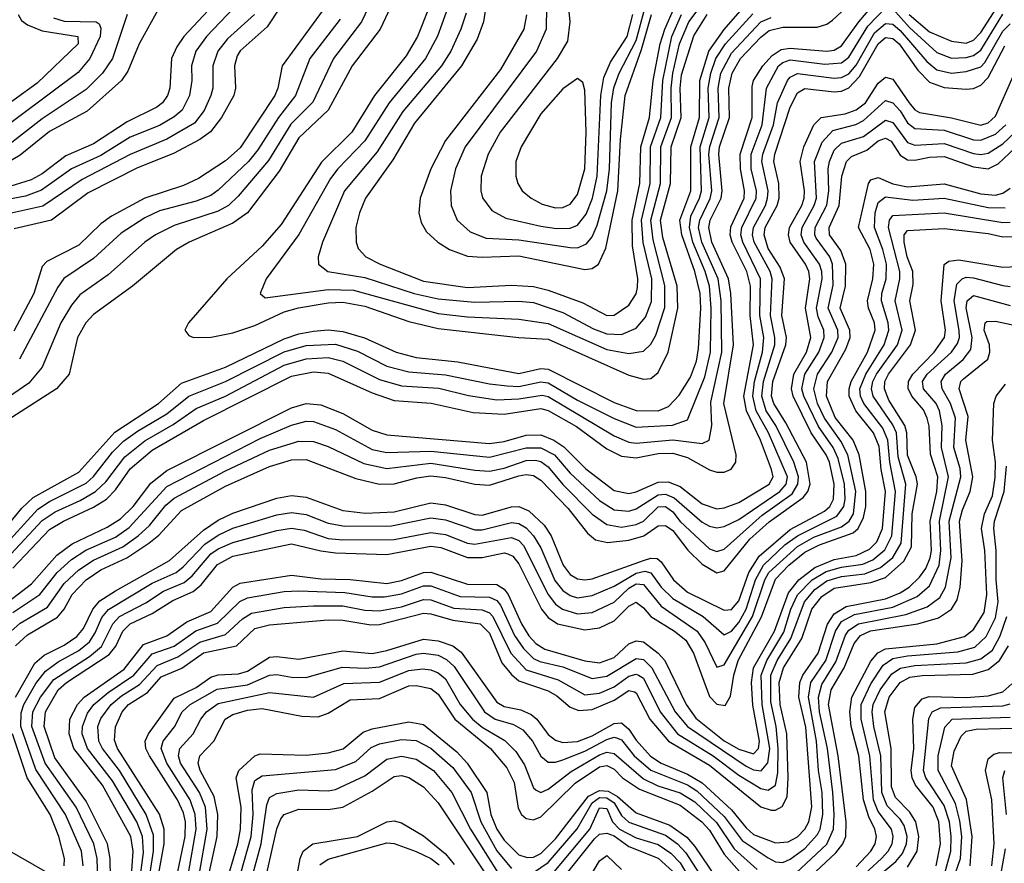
# Model space of a CAD drawing. Header units: inches. Extents: x 501365 to 657855, y 482276 to 547543.
# Tile 479 of 656: x 575669 to 578354, y 531117 to 533416. Entities that reach past the tile are written whole.
import ezdxf

# ---------------------------------------------------------------- set-up
doc = ezdxf.new("R2010")
doc.units = ezdxf.units.IN
doc.header["$MEASUREMENT"] = 0
doc.layers.add('A5573', color=7, linetype='Continuous')

msp = doc.modelspace()

# ---------------------------------------------------------------- linework, layer by layer
at = {"layer": 'A5573', "color": 5}
for points, elevation in [([(577155.5, 533550), (577169.1, 533410), (577162.6, 533357.4), (577134.3, 533310), (576978.8, 533110), (576946.6, 533050), (576927.2, 532990), (576926.1, 532950), (576930.9, 532930.9), (576955.9, 532895.9), (576994.9, 532874.9), (577090, 532853.3), (577132.7, 532847.3), (577170, 532848.2), (577190, 532856.6), (577213.4, 532886.6), (577230.9, 532930), (577243.7, 532990), (577253.8, 533210), (577261.7, 533258.3), (577279.8, 533300.2), (577325.5, 533370), (577340.6, 533430)], 4460), ([(576952.1, 533530), (576933.6, 533410), (576916.6, 533363.4), (576873.5, 533290), (576745.6, 533134.4), (576686.1, 533033.9), (576611.9, 532930), (576595.3, 532890), (576585.7, 532850), (576586, 532810), (576592.2, 532792.2), (576612.4, 532770), (576651.4, 532750), (576770, 532703.6), (576890, 532686.6), (577010, 532692.8), (577070, 532689.2), (577110, 532679.2), (577204.5, 532644.5), (577270, 532609.8), (577290, 532611.3), (577330, 532638.2), (577350, 532669.4), (577353.8, 532686.2), (577354.8, 532710), (577339.6, 532799.6), (577339.3, 532870), (577359.9, 532970), (577362.5, 533070), (577386.2, 533150), (577396.3, 533250), (577415, 533350), (577427.7, 533390), (577454.8, 533450)], 4380), ([(575610, 531809.8), (575700.8, 531879.2), (575770, 531956.6), (575812.3, 531987.7), (575907.1, 532032.9), (575944.1, 532055.9), (575978.1, 532090), (576026.9, 532153.1), (576070, 532187.7), (576410, 532358.1), (576450, 532369.8), (576490, 532366.9), (576550, 532343.4), (576630, 532297.8), (576670, 532284.9), (576950, 532261.5), (576990, 532266.7), (577050, 532284.1), (577090, 532285.2), (577125.6, 532270), (577152.3, 532252.3), (577212.5, 532192.5), (577290, 532132.8), (577330, 532124.7), (577350, 532129.1), (577410, 532155.6), (577436.8, 532156.8), (577470, 532144.3), (577530, 532096.9), (577570, 532083.5), (577590, 532085.9), (577630, 532100.7), (577712.3, 532150), (577723.1, 532170), (577718.6, 532190), (577689.3, 532270), (577651.1, 532350), (577643.1, 532390), (577670.1, 532530), (577660.7, 532610), (577662, 532690), (577651.8, 532730), (577611.9, 532810), (577606.2, 532830), (577608.1, 532851.9), (577644.5, 532930), (577645.6, 532950), (577634, 533010), (577633.5, 533050), (577665.8, 533150), (577666.2, 533233.8), (577670.2, 533250), (577695.2, 533290), (577721.1, 533318.9), (577745.4, 533334.6), (577770, 533338.9), (577870, 533330.4), (577890, 533333.4), (577910, 533344.7), (577956.7, 533410), (578030, 533496.6)], 4180), ([(575650, 531921.4), (575750, 532026.7), (575788.8, 532050), (575870, 532087.4), (575905.4, 532110), (575930, 532134.6), (575970, 532192), (576030, 532242.9), (576170, 532324.2), (576410, 532444.6), (576470, 532456.5), (576510, 532452.5), (576630, 532398.9), (576690, 532378.8), (576791, 532371), (576905.3, 532345.3), (576990, 532341.4), (577090, 532356.5), (577110, 532351.2), (577187.3, 532307.3), (577270, 532246.3), (577310, 532226.4), (577350, 532222), (577410, 532233.7), (577450, 532234.8), (577490, 532223.5), (577550, 532189.8), (577570, 532183.2), (577590, 532183.2), (577609, 532191), (577621.3, 532210), (577622.5, 532230), (577588.6, 532370), (577615.6, 532530), (577608.3, 532670), (577601.9, 532710), (577556.1, 532810), (577547.7, 532850), (577552.1, 532870), (577581.3, 532930), (577584.7, 532950), (577575, 533050), (577577.4, 533070), (577604.8, 533150), (577603, 533230), (577611.2, 533270), (577634.2, 533310), (577690, 533368.8), (577712.9, 533387.1), (577750, 533396), (577843.8, 533396.2), (577870, 533404.2), (577885.3, 533414.7), (577970, 533493.8)], 4220), ([(577106.4, 533513.6), (577104.8, 533390), (577077.7, 533330), (576884, 533070), (576857.2, 533010), (576843.7, 532950), (576845.2, 532910), (576862.2, 532870), (576897.6, 532837.6), (576941, 532821), (577030, 532816.6), (577170, 532795.3), (577190, 532794.8), (577214.4, 532805.6), (577230, 532824.6), (577243.5, 532856.5), (577270, 532950), (577277.1, 533010), (577283, 533190), (577289.1, 533230.9), (577303.7, 533270), (577350, 533359.8), (577374.3, 533450)], 4440), ([(576272.7, 533470), (576178.4, 533370), (576148.9, 533330), (576137.4, 533290), (576138.3, 533250), (576131.8, 533210), (576111.7, 533170), (576090, 533151.8), (576050, 533128.1), (575970, 533095.7), (575890, 533045.8), (575810.5, 533010), (575728.6, 532951.4), (575684.4, 532935.6), (575548.6, 532910)], 4140), ([(576629, 533470), (576600.9, 533410), (576524.8, 533310), (576468.3, 533191.8), (576408.5, 533131.5), (576347.8, 533032.2), (576265.1, 532934.9), (576238.6, 532910), (576210, 532894.1), (576090, 532855.6), (576039, 532830), (576010, 532809.9), (575910, 532720.7), (575833.3, 532666.7), (575810, 532638.6), (575780.7, 532590), (575730.3, 532469.7), (575694.2, 532425.8), (575570, 532341.6)], 4260), ([(576208.8, 533470), (576116.8, 533370), (576097.4, 533342.6), (576083.1, 533310), (576078.1, 533230), (576072, 533210), (576058.2, 533190), (576042.5, 533177.5), (575962, 533138), (575870, 533077.5), (575795, 533045), (575730, 532996.2), (575700.2, 532979.8), (575630, 532957.5)], 4120), ([(576843.7, 533470), (576808.5, 533371.5), (576775.8, 533310), (576676.1, 533190), (576610, 533085.6), (576536.2, 533010), (576516.2, 532983.8), (576430, 532831), (576341.3, 532710), (576325, 532670), (576338.4, 532658.4), (576510, 532681), (576579.4, 532679.4), (576810, 532615.5), (576890, 532606.6), (577030, 532600.1), (577110, 532587.9), (577270, 532517.1), (577330, 532506.7), (577370, 532513.3), (577390, 532531.6), (577403.5, 532556.5), (577428.1, 532631.9), (577428.2, 532691.8), (577396.6, 532816.6), (577389.8, 532870), (577415.8, 532970), (577416.9, 533070), (577446.3, 533150), (577445.5, 533230), (577450.1, 533270), (577468.1, 533350), (577493.6, 533410), (577538.4, 533470)], 4340), ([(575596, 531990), (575675.2, 532084.8), (575706.1, 532113.9), (575830, 532183.4), (575928.1, 532291.9), (576047.4, 532370), (576110, 532425.3), (576230, 532469.3), (576390, 532546.9), (576430, 532560.3), (576470, 532567.3), (576510, 532570.6), (576550, 532566.5), (576609.5, 532549.5), (576695.7, 532510), (576750, 532495.6), (576863.8, 532483.8), (577030, 532451.9), (577090, 532465.5), (577110, 532464.1), (577290, 532373.2), (577350, 532351.6), (577410, 532350.5), (577438, 532362), (577467, 532393), (577497.7, 532442.3), (577514.1, 532485.9), (577520, 532520), (577526.6, 532630), (577524.8, 532670), (577510, 532729.9), (577474, 532830), (577469.3, 532870), (577498.7, 532950), (577498.8, 533070), (577522.7, 533150), (577523.1, 533250), (577547.6, 533330), (577590, 533389.8), (577645.9, 533454.1)], 4280), ([(576679.6, 533450), (576652.2, 533390), (576575.5, 533290), (576510.3, 533170), (576430, 533094.6), (576376.9, 533003.1), (576290.4, 532890), (576250, 532861.8), (576130.9, 532810), (576096.3, 532790), (575976.4, 532690), (575870, 532612.9), (575849.3, 532590), (575826.6, 532550), (575803.9, 532450), (575769.6, 532410), (575610.8, 532309.2)], 4280), ([(576049.7, 533450), (575994.8, 533350), (575964, 533276), (575946.7, 533250), (575853.2, 533166.8), (575750, 533111.4), (575670, 533047.3), (575630, 533023.7)], 4080), ([(575650, 531800.3), (575724.2, 531850), (575770.9, 531910), (575810, 531945.5), (575849.7, 531970.3), (575930, 532006.3), (575967.7, 532032.3), (576070, 532143.7), (576324.8, 532275.2), (576410, 532311), (576450, 532322.1), (576470, 532321), (576530, 532299.6), (576630, 532244.6), (576670, 532237), (576790, 532240.8), (576950, 532223.7), (577050, 532249.5), (577090, 532249.7), (577126.8, 532230), (577170, 532180.6), (577250, 532105.7), (577290, 532080.4), (577330, 532076.8), (577350, 532083.4), (577410, 532121.4), (577430, 532123), (577453.4, 532113.4), (577530, 532047.1), (577550, 532035.8), (577570, 532031.5), (577590, 532034.9), (577630, 532054.5), (577741.5, 532130), (577759.3, 532150), (577762.3, 532170), (577711, 532290), (577676.7, 532350), (577667.7, 532390), (577672.9, 532430), (577694.6, 532510), (577698.3, 532550), (577686.9, 532610), (577689.2, 532710), (577640.7, 532810), (577635.5, 532830), (577638, 532850), (577676.8, 532930), (577677.8, 532950), (577663.4, 533010), (577663.3, 533050), (577693.6, 533130), (577705.7, 533230), (577738.2, 533290), (577750, 533299.9), (577770, 533307.1), (577864.6, 533295.4), (577910, 533299), (577930, 533313.6), (577981.4, 533398.6), (578030, 533448.1)], 4160), ([(576496.7, 533443.3), (576384.4, 533290), (576372.6, 533230), (576364.4, 533210), (576270, 533066.9), (576230, 533031.9), (576156.8, 532983.2), (576115.6, 532964.4), (576010.6, 532929.4), (575919.7, 532880.3), (575890, 532859.6), (575830, 532802), (575742.5, 532757.5), (575730, 532743.7), (575707.2, 532670), (575653, 532567)], 4220), ([(576379.5, 533450), (576343.6, 533396.4), (576270, 533331), (576262, 533318), (576254.3, 533290), (576257.5, 533230), (576252.5, 533210), (576219.5, 533150), (576189.5, 533110.5), (576160.3, 533090), (576088.1, 533051.9), (575990, 533012.7), (575855.8, 532944.2), (575755.5, 532870), (575654.2, 532845.8)], 4180), ([(576785.7, 533450), (576753.5, 533370), (576722.6, 533317.4), (576636.6, 533210), (576574.5, 533110), (576491.7, 533028.3), (576382, 532858), (576330, 532798.8), (576233.3, 532710), (576129.2, 532590), (576118.9, 532570), (576130, 532555.8), (576142.8, 532550), (576190.8, 532550.8), (576250, 532562.9), (576310, 532583.2), (576390, 532619.9), (576428.8, 532631.2), (576510, 532644.5), (576550, 532646), (576610, 532635.4), (576730, 532593.6), (576810, 532574.9), (577030.3, 532550.3), (577110, 532546), (577330, 532447.6), (577370, 532436.4), (577390, 532438.7), (577410, 532454.9), (577436.9, 532510), (577463.6, 532630), (577461.3, 532690), (577423, 532823), (577416.5, 532870), (577443.6, 532970), (577445.3, 533070), (577472.7, 533150), (577470.1, 533230), (577473.9, 533266.1), (577507.5, 533372.5), (577543.3, 533430)], 4320), ([(578050, 533445.4), (578095.3, 533395.3), (578170, 533327.1), (578210, 533311.4), (578250, 533313), (578270, 533318.5), (578290, 533332.9), (578350, 533431.3)], 4160), ([(578094.2, 533430), (578150, 533383.2), (578210, 533357.9), (578250, 533352.2), (578270, 533360.5), (578290, 533381), (578332.7, 533447.3)], 4180), ([(575761.1, 533421.1), (575790, 533412.1), (575877.7, 533410), (575885.2, 533405.2), (575890, 533392.6), (575888.2, 533370), (575860.5, 533310), (575828.2, 533271.8), (575583.1, 533090)], 4040), ([(575665.1, 533430), (575673.6, 533413.6), (575690, 533401.7), (575730, 533385.4), (575827.1, 533370), (575828.8, 533350), (575717, 533243), (575590, 533151.9)], 4020), ([(576309, 533430), (576235.8, 533364.2), (576208.9, 533330), (576195.7, 533290), (576195.6, 533230), (576190.4, 533210), (576171.7, 533168.3), (576145.7, 533134.3), (576069.7, 533090.3), (575970, 533049), (575839.7, 532980.3), (575731.6, 532908.4), (575600.7, 532879.3)], 4160), ([(575615.6, 531970), (575718, 532082), (575750, 532103.2), (575850, 532153.6), (575870, 532171.1), (575922.4, 532237.6), (575952.4, 532267.6), (575990, 532295), (576070, 532342.2), (576130, 532389.8), (576230, 532430.4), (576390, 532511.3), (576450, 532527.9), (576530, 532532.3), (576590, 532512.7), (576670, 532471.9), (576730, 532456.1), (576830, 532448.3), (576950, 532423.7), (576998.1, 532418.1), (577030, 532417), (577090, 532429.5), (577110, 532426.9), (577190, 532379.1), (577290, 532329.1), (577350, 532306.2), (577448.7, 532311.3), (577490, 532325.7), (577537.3, 532442.7), (577552.5, 532510), (577554.8, 532630), (577550, 532690), (577538, 532730), (577504.2, 532810), (577495, 532850), (577499.3, 532880.7), (577523, 532930), (577527.9, 532950), (577524.5, 533070), (577548.8, 533150), (577546.4, 533230), (577553.7, 533270), (577567.5, 533310), (577593.6, 533350), (577667.6, 533432.4)], 4260), ([(575962.2, 533430), (575921.9, 533310), (575894.9, 533270), (575850, 533225.9), (575730, 533146.4), (575631.6, 533068.4)], 4060), ([(575633.1, 531946.9), (575730, 532051.8), (575765.4, 532074.6), (575834.2, 532105.8), (575875.5, 532130), (575903.4, 532156.6), (575955.3, 532224.7), (576010, 532268.5), (576087.2, 532312.8), (576150, 532357), (576230, 532390.6), (576390, 532474.9), (576450, 532491.8), (576510, 532495.8), (576550, 532485.3), (576650, 532435.3), (576710, 532418), (576811.8, 532411.8), (576892.4, 532392.4), (576970, 532380.2), (577030, 532382.6), (577093.2, 532393.2), (577110, 532389.3), (577290, 532282), (577330, 532265.2), (577350, 532262.4), (577450, 532271.5), (577530, 532261.4), (577549, 532270), (577555.9, 532310), (577553.5, 532373.5), (577583.9, 532510), (577581.7, 532650), (577573.4, 532710), (577528.9, 532810), (577520.3, 532850), (577523.2, 532870), (577551.3, 532928.7), (577556.3, 532950), (577548.4, 533050), (577550.5, 533070.5), (577576, 533150), (577573.4, 533230), (577581.1, 533270), (577610, 533324.9), (577690, 533410.2), (577717.6, 533422.4)], 4240), ([(576542.4, 533417.6), (576459.9, 533310), (576421.1, 533210), (576374.3, 533150), (576318.3, 533061.7), (576292.6, 533030), (576210, 532951.3), (576190, 532937.5), (576150, 532921.4), (576050, 532895), (576010, 532876.2), (575945.3, 532834.7), (575870, 532765.6), (575789.2, 532710.8), (575772.5, 532687.5), (575668.7, 532491.3)], 4240), ([(576886.4, 533433.6), (576871.8, 533390), (576844.2, 533330), (576818.8, 533290), (576713.7, 533166.3), (576644.1, 533055.9), (576555, 532950), (576494.8, 532810), (576482.9, 532770), (576483.9, 532750), (576508.9, 532730), (576610, 532713.2), (576744.8, 532670), (576810, 532655.7), (576910, 532646.6), (577030, 532649.1), (577070, 532645.7), (577150, 532618.3), (577233.4, 532573.4), (577270, 532559.8), (577310, 532558.4), (577350, 532575.9), (577374.9, 532605.1), (577391.8, 532648.2), (577392.3, 532710), (577369.1, 532809.1), (577364.5, 532870), (577388, 532970), (577389.2, 533070), (577417.4, 533150), (577422.3, 533250), (577446.8, 533370), (577473.2, 533430)], 4360), ([(577050.6, 533429.4), (577043.8, 533390), (576979.7, 533280.3), (576830, 533086.9), (576789.7, 533010), (576760.8, 532930), (576757.6, 532890), (576763.9, 532863.9), (576778.5, 532838.5), (576809.5, 532810), (576841.1, 532790), (576890, 532771.8), (576930, 532768.7), (577030, 532773.1), (577210, 532735.5), (577230, 532738.3), (577247.5, 532750), (577266.9, 532793.1), (577300.2, 532950), (577306.8, 533090), (577319.9, 533210), (577364.7, 533335.3), (577392.1, 533430)], 4420), ([(575637.4, 531742.6), (575670, 531771.2), (575744.5, 531815.5), (575790, 531879.6), (575830, 531917.2), (575870, 531943.5), (575950, 531979.4), (575992.1, 532010), (576022.6, 532037.4), (576067.2, 532092.8), (576090, 532112.7), (576230, 532186.9), (576350, 532243.4), (576430, 532267.8), (576470, 532266.5), (576510, 532253.1), (576607.1, 532207.1), (576670, 532193), (576790, 532208.1), (576910, 532188.2), (576950, 532186.3), (576990, 532194.4), (577050, 532214.8), (577075.4, 532215.4), (577090, 532212), (577110, 532197.4), (577149.6, 532149.6), (577230, 532068.6), (577270, 532040.8), (577310, 532033.5), (577350, 532040.6), (577370, 532050), (577410, 532088.9), (577430, 532089.8), (577450, 532074.9), (577470, 532049.1), (577550, 531974.3), (577570, 531966.9), (577590, 531973.6), (577693.8, 532066.2), (577775.6, 532124.4), (577791.1, 532150), (577792.5, 532170), (577780, 532210), (577731.1, 532310), (577704.7, 532350), (577692.3, 532390), (577697.3, 532430), (577727.7, 532530), (577728.3, 532550), (577715.8, 532610), (577720.9, 532710), (577715.1, 532730), (577671.4, 532810), (577666.9, 532830), (577670, 532850), (577702.3, 532910), (577708.4, 532930), (577709.5, 532950), (577692.9, 533030), (577695.2, 533050), (577724.6, 533130), (577735, 533190), (577762.4, 533250), (577770, 533259.6), (577790, 533269.6), (577890, 533256.6), (577910, 533258.5), (577930, 533269), (577950, 533292), (578000, 533380), (578030, 533406.2), (578050, 533403.8), (578070, 533386.9), (578142.4, 533302.4), (578170, 533279.5), (578210, 533270.6), (578250, 533274.6), (578290, 533288), (578300.9, 533299.1), (578350, 533385.2), (578370, 533404.5)], 4140), ([(575657.2, 531710), (575690, 531739.7), (575772.3, 531787.7), (575790.2, 531809.8), (575812.4, 531850), (575850.5, 531889.5), (575890, 531916.8), (575961.2, 531950), (576021.1, 531990), (576048.3, 532011.7), (576110, 532078.3), (576230, 532145), (576350, 532198.8), (576410, 532216.4), (576450, 532217.2), (576585.5, 532165.5), (576650.3, 532150.3), (576690, 532151.7), (576752, 532168), (576790, 532172.7), (576830, 532168.5), (576910, 532150), (576950, 532147.8), (577030, 532173.2), (577050, 532176.5), (577070, 532173.6), (577090, 532161.3), (577164.4, 532084.4), (577217.1, 532017.1), (577238.7, 531998.7), (577271.5, 531991.5), (577330, 531997.8), (577370.6, 532009.4), (577410, 532037.1), (577430, 532038.1), (577450, 532024.4), (577490.5, 531970.5), (577530, 531932), (577570, 531908.4), (577590, 531913.9), (577659.7, 532000.3), (577712.6, 532047.4), (577805.6, 532114.4), (577818.2, 532130), (577824.1, 532150), (577813.9, 532210), (577757.9, 532317.9), (577725.2, 532370), (577719, 532390), (577722.1, 532430), (577758, 532530), (577759.6, 532550), (577747.4, 532610), (577753.9, 532710), (577742.2, 532742.2), (577710, 532793), (577698.5, 532830), (577701.8, 532850), (577734.4, 532910), (577740, 532930), (577738.8, 532970), (577725.5, 533030), (577728, 533050), (577770, 533177.7), (577790, 533216.4), (577810, 533228.3), (577890, 533219.5), (577910, 533221.8), (577930, 533230.8), (577958.7, 533261.3), (578010, 533350.5), (578030, 533367.6), (578050, 533364.6), (578066.6, 533350), (578118.3, 533278.3), (578150, 533246), (578190, 533231.3), (578250, 533226.5), (578270, 533229), (578290, 533237.9), (578310, 533258.4), (578355.4, 533344.6)], 4120), ([(575657.9, 531570), (575710, 531663.1), (575735.9, 531684.1), (575790, 531711.4), (575825, 531735), (575842.8, 531757.2), (575868, 531810), (575887.9, 531832.1), (575930, 531860), (576077.8, 531942.2), (576170, 532025.5), (576210, 532052.1), (576250, 532071.5), (576370, 532111.9), (576410, 532119.7), (576450, 532115.3), (576550, 532078.9), (576611.7, 532071.7), (576690, 532074.9), (576790, 532099.5), (576830, 532093.9), (576910, 532067.5), (576930, 532065.6), (577010, 532089), (577030, 532090), (577057.6, 532077.6), (577098.6, 532038.6), (577118, 532010), (577150.9, 531930), (577170, 531904.7), (577190, 531892.4), (577210, 531889.6), (577230, 531892.9), (577370, 531942.7), (577390, 531948.6), (577407.6, 531947.6), (577418.4, 531938.4), (577451.7, 531890), (577490, 531856.5), (577590, 531807.2), (577610, 531809), (577630, 531832.9), (577657, 531910), (577685.7, 531954.3), (577770, 532027), (577863.3, 532076.7), (577878, 532090), (577887.6, 532110), (577890, 532150), (577876.6, 532210), (577867.9, 532230), (577827.3, 532290), (577778.4, 532390), (577773.3, 532410), (577780, 532450), (577814, 532510), (577825.9, 532550), (577811.2, 532630), (577823.3, 532710), (577820.8, 532730), (577811.9, 532750), (577770.1, 532810), (577765, 532830), (577768.3, 532850), (577801.5, 532910), (577807.6, 532930), (577808.8, 532950), (577796.7, 533030), (577806.8, 533070), (577834.6, 533130), (577854.2, 533150), (577920.1, 533159.9), (577950, 533170.4), (577975.2, 533190), (578010, 533242.9), (578030, 533259.9), (578050, 533254.4), (578094.2, 533190), (578110, 533170.7), (578122.8, 533162.8), (578210, 533149.1), (578290, 533128.5), (578310, 533135.2), (578330, 533153.3), (578378, 533262)], 4080), ([(575842.2, 531110), (575837.1, 531150), (575794.2, 531250), (575712.8, 531372.8), (575672.3, 531490), (575673, 531527), (575680, 531550), (575712.8, 531607.2), (575739.2, 531640.8), (575773.7, 531666.3), (575830, 531696.8), (575859.1, 531720.9), (575875, 531745), (575893.2, 531786.8), (575911.4, 531808.6), (576030, 531880.7), (576095.2, 531910), (576115, 531925), (576173.4, 531986.6), (576210, 532011.6), (576250, 532030.8), (576370, 532067.2), (576410, 532073.6), (576450, 532067.8), (576510, 532043.8), (576555.8, 532035.8), (576683.2, 532036.8), (576790, 532059.1), (576830, 532053.1), (576910, 532025.9), (576930, 532025.8), (577010, 532046), (577030, 532043.3), (577050, 532031.6), (577070.3, 532010), (577090, 531977.2), (577128.2, 531888.2), (577150, 531860.5), (577170, 531846.7), (577190, 531840.9), (577230, 531846.6), (577290, 531872.9), (577350, 531908.2), (577373.4, 531913.4), (577390, 531909.2), (577418.3, 531870), (577450, 531838.7), (577532.3, 531790), (577590, 531739.9), (577610, 531749.7), (577630, 531773.8), (577649.7, 531810), (577675.2, 531890), (577696.7, 531930), (577755.3, 531984.7), (577790, 532010), (577897.2, 532062.8), (577916.1, 532090), (577919.9, 532110), (577918.3, 532150), (577900.6, 532220.6), (577886.6, 532250), (577847.2, 532307.2), (577807.1, 532390), (577801.9, 532410), (577809.7, 532450), (577848.1, 532510), (577862.7, 532550), (577861.6, 532570), (577846.4, 532606.4), (577842, 532630), (577857.2, 532710), (577856.2, 532730), (577850.1, 532750.1), (577806.8, 532810), (577800, 532830), (577802.1, 532850), (577835.6, 532910), (577841.4, 532930), (577836.2, 533030), (577857.3, 533082.7), (577885.7, 533114.3), (577949.1, 533130.9), (577970, 533141.4), (578030, 533196.2), (578050, 533189.8), (578070, 533167.5), (578090, 533134.8), (578110, 533119.6), (578190, 533115.1), (578270, 533089.1), (578290, 533087.8), (578330, 533104.4), (578357.7, 533130)], 4060), ([(575881.9, 531070), (575879.9, 531130), (575871.3, 531170), (575822.5, 531270), (575738.7, 531390), (575702.3, 531490), (575705, 531530), (575725.5, 531570), (575761.6, 531618.4), (575859.1, 531680.9), (575891.6, 531708.4), (575922.8, 531770), (575941, 531790), (576012.6, 531827.4), (576061, 531859), (576117.3, 531882.7), (576139.2, 531900.8), (576190, 531960.8), (576210, 531974.4), (576250, 531991.6), (576370, 532024.1), (576410, 532030.5), (576444.7, 532024.7), (576510, 532002.5), (576550, 531998.5), (576690, 531999.7), (576790, 532019.1), (576830, 532013), (576889.9, 531989.9), (576910, 531986.8), (577010, 532004.9), (577030, 531996.5), (577042.9, 531982.9), (577109.8, 531849.8), (577130, 531823.7), (577149.4, 531809.4), (577190, 531797.3), (577230, 531800.6), (577290, 531829.3), (577330, 531867.4), (577350, 531879), (577370, 531876.6), (577417.6, 531817.6), (577516.3, 531750), (577537.9, 531717.9), (577570, 531651.8), (577590, 531658.2), (577666.8, 531790), (577700.9, 531890), (577712, 531910), (577790, 531980.4), (577834, 532006), (577910, 532034.3), (577930.8, 532049.2), (577942.3, 532070), (577948.4, 532130), (577926.6, 532230), (577907.9, 532267.9), (577863.4, 532330), (577844.4, 532370), (577833.9, 532410), (577844.6, 532450), (577883.4, 532510), (577900.5, 532550), (577899.4, 532570), (577873.4, 532630), (577886.9, 532693.1), (577885.1, 532750), (577877.7, 532770), (577841.1, 532821.1), (577837, 532830), (577837.7, 532850), (577869.6, 532910.4), (577875.4, 532950), (577873.5, 533010), (577876.7, 533030), (577890, 533060.3), (577910, 533079.6), (577970, 533097.9), (578030, 533142.6), (578050, 533136.2), (578090, 533081.6), (578110, 533074.3), (578190, 533078.8), (578270, 533051.5), (578290, 533048.8), (578310, 533052.8), (578350, 533077.7), (578382.9, 533110)], 4040), ([(575918.4, 530970), (575915.2, 531130), (575908.5, 531170), (575850, 531286.4), (575765.1, 531405.1), (575735.3, 531490), (575739.6, 531530), (575773.4, 531590), (575796.5, 531610), (575913.3, 531686.7), (575930.8, 531709.2), (575950.5, 531749.5), (575970, 531769.8), (576030, 531798.2), (576086.3, 531833.7), (576142.2, 531857.8), (576163.5, 531876.5), (576208.1, 531931.9), (576250, 531954.4), (576410, 531988.1), (576490, 531968.5), (576530, 531963.4), (576670, 531959), (576790, 531981.8), (576817.7, 531977.7), (576890, 531950.2), (576930, 531950.6), (576990, 531963), (577000.2, 531960.2), (577013.8, 531953.8), (577030, 531933.3), (577091.9, 531810), (577110, 531786.8), (577135.4, 531770), (577210, 531753.9), (577250, 531759.3), (577290, 531777.8), (577330, 531818.3), (577350, 531828.5), (577370, 531813.8), (577390.2, 531790.2), (577454.4, 531750), (577485, 531725), (577506, 531690), (577550, 531572.1), (577570, 531550.5), (577593, 531547), (577607.1, 531572.9), (577615.8, 531630), (577627.9, 531670), (577691.4, 531788.6), (577730, 531891.7), (577766, 531930), (577810, 531964.7), (577850, 531985.4), (577941.9, 532018.1), (577955.6, 532030), (577970, 532059.6), (577975.7, 532090), (577975.9, 532130), (577957.7, 532230), (577941.3, 532270), (577892.5, 532332.5), (577869, 532390), (577871.3, 532430), (577921.6, 532518.4), (577933.5, 532550), (577932.4, 532570), (577906.3, 532630), (577920.4, 532690), (577921.2, 532750), (577907.6, 532787.6), (577877.4, 532830), (577876.2, 532850), (577903.4, 532910), (577910.4, 532990), (577923.3, 533030), (577937, 533043), (577979, 533061), (578010, 533086), (578030, 533093.3), (578044.9, 533084.9), (578070, 533046.7), (578090, 533034.6), (578110, 533033), (578150, 533041.2), (578190, 533042.9), (578270, 533014.8), (578310.1, 533009.9), (578337, 533023), (578398.9, 533081.1)], 4020), ([(575970.5, 531030), (575978.4, 531150), (575972.2, 531190), (575894.3, 531330), (575817, 531430), (575803.5, 531470), (575805.6, 531510), (575827, 531550), (575845, 531570), (575954, 531646), (576006.7, 531713.3), (576070, 531737.4), (576125, 531775), (576190, 531803.5), (576250, 531869.5), (576270, 531880.2), (576410, 531902.3), (576490, 531892.4), (576570, 531890.8), (576670, 531880.1), (576710, 531888), (576770, 531909.7), (576790, 531910.9), (576890, 531877.7), (576970, 531877), (576990, 531864.5), (577000.5, 531850), (577037.4, 531770), (577057.3, 531737.3), (577076.1, 531716.1), (577101.1, 531701.1), (577210, 531669), (577250, 531663.7), (577290, 531677.8), (577330, 531715.6), (577350, 531723.9), (577370, 531721.1), (577410.3, 531690.3), (577428.1, 531670), (577485.9, 531550), (577512.9, 531512.9), (577590, 531451.4), (577630, 531428), (577670, 531416), (577683.4, 531430), (577685.8, 531450), (577668.4, 531548.4), (577664.7, 531610), (577669.5, 531650), (577727.2, 531750), (577765.4, 531854.6), (577793, 531890), (577836.8, 531923.2), (577890, 531945.4), (577950, 531956), (577986.5, 531973.5), (578006.3, 531993.7), (578021.7, 532030), (578030.1, 532130), (578018.2, 532190), (578012.9, 532252.9), (577997.3, 532290), (577948.6, 532350), (577930.9, 532390), (577930.4, 532410), (577936.4, 532430), (577980.4, 532510), (578001.4, 532570), (577999.8, 532590), (577983.7, 532630), (577980.4, 532650), (577995.6, 532710), (577997.6, 532750), (577988.2, 532790), (577956.5, 532850), (577983.6, 532970), (577990, 532979.7), (578010, 532986), (578050, 532969.1), (578090, 532960.5), (578190, 532969.1), (578290, 532941.3), (578330, 532937.9), (578350, 532943), (578370, 532957.3)], 3980), ([(575993.7, 531050), (576006.7, 531146.7), (576003.9, 531190), (575988.7, 531230), (575922.4, 531342.4), (575853.4, 531430), (575839.7, 531470), (575840.3, 531490), (575854, 531526), (575870.9, 531550), (575910, 531582.7), (575980, 531630), (576030, 531688), (576090, 531709), (576149.5, 531750.5), (576208.3, 531771.7), (576269.2, 531830.8), (576290, 531841), (576390, 531857.7), (576430, 531859.9), (576555.4, 531855.4), (576630, 531843.4), (576663.6, 531843.6), (576710, 531851.7), (576770, 531873.7), (576790, 531873.8), (576870, 531844), (576950, 531842.2), (576970, 531833), (576980.3, 531820.3), (577018, 531738), (577042.3, 531702.3), (577070, 531675.1), (577087.2, 531667.2), (577150, 531652.8), (577230, 531620.6), (577270, 531626.9), (577350, 531675.1), (577370, 531672.8), (577392.9, 531650), (577456.1, 531530), (577489.6, 531490), (577650, 531381.9), (577670, 531372.4), (577690.7, 531369.3), (577709.2, 531390.8), (577714.5, 531430), (577693.2, 531550), (577691.1, 531630), (577706.5, 531670), (577752.5, 531747.5), (577771.8, 531810), (577790, 531849.1), (577830, 531890), (577867.7, 531912.3), (577910, 531924.5), (577967.6, 531932.4), (577995.5, 531944.5), (578028.1, 531971.9), (578046.6, 532010), (578056.7, 532130), (578041.4, 532210), (578036.3, 532270), (578022.9, 532302.9), (577970.7, 532370.7), (577961.8, 532390), (577960.1, 532410), (577976, 532450), (578026.2, 532530), (578038.6, 532570), (578036.6, 532590), (578018.4, 532650), (578019.7, 532670), (578032, 532710), (578032.1, 532750), (578022.4, 532790), (577999.3, 532850), (578001.9, 532890), (578010, 532917.9), (578030, 532933.8), (578103.9, 532923.9), (578190, 532930), (578310, 532904.5), (578356.4, 532903.6)], 3960), ([(576018, 531050), (576033.8, 531150), (576033.6, 531193.6), (576013.4, 531250), (575940.8, 531370), (575894.3, 531430), (575884.5, 531450), (575882.4, 531490), (575890, 531511.6), (575918, 531550), (575946.1, 531573.9), (575995.5, 531604.5), (576043.4, 531656.6), (576100.4, 531679.6), (576159.9, 531720.1), (576230, 531741.2), (576276.3, 531783.7), (576301.4, 531798.6), (576390, 531814.3), (576470, 531818.5), (576550, 531818.7), (576610, 531807.5), (576650, 531805.7), (576710, 531816.6), (576770, 531835.8), (576790, 531835.1), (576852.3, 531812.3), (576930, 531807.9), (576950, 531800), (576959.2, 531790), (577008.2, 531690), (577050, 531644.8), (577137.6, 531617.6), (577210, 531576.6), (577250, 531580.7), (577290, 531598.1), (577330, 531627.4), (577350, 531632.6), (577356.5, 531630), (577370, 531621.8), (577415, 531530), (577463, 531470), (577560.2, 531410), (577630, 531357.7), (577690, 531321), (577710, 531316.7), (577729.5, 531330), (577736, 531364), (577737.5, 531430), (577731.7, 531490), (577716.9, 531556.9), (577717.2, 531630), (577734.2, 531670), (577771.9, 531730), (577808.5, 531830), (577837, 531863), (577870, 531886.8), (577910, 531899.2), (577973.5, 531906.5), (578016.5, 531923.5), (578049.4, 531950.6), (578072.7, 531990), (578084.9, 532150), (578064.6, 532224.6), (578059.3, 532290), (578050, 532312.5), (577996.3, 532390), (577991.2, 532410), (577994.8, 532430), (578005.3, 532450), (578062.4, 532530), (578075.2, 532570), (578056, 532650), (578069.2, 532710), (578068.8, 532730), (578038.3, 532850), (578041.1, 532870), (578050, 532882.7), (578190, 532889.6), (578350, 532863.1), (578370, 532864.5)], 3940), ([(576045.1, 531070), (576062.9, 531170), (576062.7, 531210), (576050, 531250.9), (575935.5, 531430), (575927.3, 531452.7), (575930.6, 531489.4), (575948.8, 531530), (575965.3, 531550), (576017, 531583), (576054.7, 531625.3), (576111, 531649), (576170, 531690.4), (576259.9, 531710), (576310, 531756.9), (576350, 531767.3), (576510, 531780.6), (576550, 531779.9), (576626.8, 531766.8), (576650, 531767.7), (576770, 531798.5), (576790, 531797.4), (576850, 531779.5), (576924.2, 531770), (576950, 531744.3), (576984, 531664), (577010, 531631.6), (577030, 531614.8), (577110, 531587.2), (577133.7, 531573.7), (577170, 531543.2), (577193.8, 531533.8), (577230, 531536.1), (577290, 531561.6), (577330, 531588.3), (577344.9, 531584.9), (577350, 531582), (577387.2, 531510), (577438.3, 531450), (577550, 531385), (577690, 531270.8), (577718.3, 531261.7), (577730, 531262), (577748.1, 531271.9), (577761.5, 531298.5), (577764.6, 531350), (577761.1, 531470), (577742.7, 531550), (577740, 531610), (577751.9, 531650), (577801.5, 531730), (577828.7, 531810), (577855.8, 531844.2), (577890, 531866.8), (577990, 531882.6), (578030, 531896.2), (578079.5, 531940.5), (578100.6, 531979.4), (578102.5, 532070), (578116.6, 532150), (578113.8, 532170), (578090, 532229.9), (578087.9, 532290), (578082.2, 532310), (578038.9, 532378.9), (578026.8, 532410), (578028.3, 532430), (578037.5, 532450), (578098.1, 532530), (578111.7, 532570), (578096.1, 532650), (578105.1, 532694.9), (578104, 532730), (578089.1, 532770), (578080.7, 532810), (578081, 532830), (578090, 532841.3), (578190, 532847.2), (578310, 532833.6), (578350, 532824.7), (578375, 532825)], 3920), ([(576099.6, 531090), (576120, 531190), (576121.2, 531230), (576115.2, 531255.2), (576099.3, 531290), (576022.5, 531410), (576012.6, 531430), (576010.9, 531450), (576020.1, 531470), (576090, 531567.7), (576150, 531596.6), (576190, 531624.8), (576210, 531631.1), (576266, 531634), (576290, 531640.6), (576350, 531679), (576370, 531680.9), (576430, 531673.5), (576550, 531696.7), (576630, 531689.4), (576670, 531696.8), (576770, 531728), (576810, 531723.9), (576850.2, 531710.2), (576873, 531693), (576970, 531556.3), (576990, 531544.9), (577035.3, 531535.3), (577063.2, 531523.2), (577079.4, 531510), (577110, 531467.9), (577130, 531452.4), (577150, 531446.9), (577190, 531449.5), (577230, 531464.3), (577290, 531497.9), (577310, 531499.8), (577330, 531483.1), (577350, 531452.6), (577389.4, 531409.4), (577418.3, 531390), (577490, 531360.5), (577530, 531336.4), (577610, 531263.2), (577650, 531213.5), (577670, 531195.9), (577730, 531172.6), (577764.6, 531175.4), (577790, 531189.6), (577809.5, 531210.5), (577820.3, 531230), (577828.6, 531271.4), (577812.1, 531487.9), (577793.3, 531570), (577795.9, 531610), (577804, 531630), (577845.8, 531690), (577871.5, 531768.5), (577890, 531797.2), (577922.9, 531817.1), (578030, 531838.1), (578070, 531854.2), (578094.4, 531870), (578122.9, 531897.1), (578139.4, 531920.6), (578151.9, 531950), (578154.9, 531970), (578151.5, 532050), (578169.5, 532130), (578172.7, 532170), (578152.2, 532232.2), (578148.6, 532308.6), (578143.7, 532330), (578133.1, 532353.1), (578101.7, 532390), (578091.2, 532411.2), (578092.7, 532430), (578104.4, 532450), (578162.6, 532510), (578190.2, 532550), (578193.8, 532570), (578181.6, 532650), (578190, 532748.7), (578202.1, 532757.9), (578230, 532761.8), (578350, 532741.7), (578390, 532743.2)], 3880), ([(576129.4, 531090), (576150.4, 531210), (576147.5, 531250), (576133.6, 531290), (576070.1, 531390), (576054.4, 531430), (576060.5, 531450), (576090.9, 531489.1), (576111.9, 531530), (576133.8, 531550), (576207.8, 531592.2), (576290, 531603.7), (576350, 531629.8), (576370, 531631.8), (576410, 531624.8), (576450, 531623.9), (576548.4, 531651.6), (576610.9, 531649.1), (576650, 531653), (576750, 531687.1), (576770, 531689.8), (576810, 531684), (576833, 531673), (576853.4, 531653.4), (576936.2, 531530), (576965.1, 531510), (577015.3, 531495.3), (577041.2, 531481.1), (577067.4, 531450), (577090, 531409.1), (577110, 531392.8), (577130, 531392.7), (577150, 531399), (577210, 531422.4), (577270, 531454.6), (577290, 531461.3), (577298.6, 531458.6), (577310, 531454), (577344.1, 531410), (577390, 531371), (577490, 531331.4), (577515.2, 531315.2), (577590, 531245), (577639.1, 531179.1), (577710, 531132.1), (577730, 531121), (577750, 531119.8), (577770, 531128.3), (577810, 531157.7), (577844.5, 531195.5), (577851.8, 531210), (577858.8, 531250), (577857.4, 531310), (577847.4, 531370), (577841.9, 531450), (577819.8, 531570), (577826.2, 531610), (577866.8, 531670), (577893.6, 531750), (577910, 531776), (577944.9, 531795.1), (578050, 531815.5), (578116, 531844), (578150, 531873.4), (578176.1, 531930), (578180.8, 531970), (578177.1, 532050), (578201.9, 532170), (578182.2, 532250), (578184.1, 532310), (578177.2, 532350), (578168.1, 532370), (578133.4, 532410), (578130.4, 532430), (578143.4, 532450), (578209.5, 532510), (578226.3, 532533.8), (578231.5, 532550), (578231, 532569), (578216.7, 532650), (578224.5, 532695.5), (578239, 532710), (578250, 532714.3), (578270, 532712.8), (578350, 532692.1), (578370, 532688.8)], 3860), ([(577785.2, 531090), (577870, 531169.3), (577888, 531210), (577890.1, 531250), (577885.8, 531310), (577871.2, 531430), (577849.7, 531530), (577847, 531570), (577855.9, 531604.1), (577894.1, 531665.9), (577921, 531739), (577930, 531753), (577956.1, 531770), (578084.9, 531795.1), (578143.5, 531816.5), (578178.3, 531841.7), (578193.7, 531870), (578209, 531950), (578203.5, 532050), (578235.5, 532170), (578233.2, 532193.2), (578216.5, 532250), (578220.3, 532330), (578206.9, 532370), (578184.4, 532410), (578181.2, 532430), (578193.3, 532450), (578241.5, 532490), (578262.4, 532517.6), (578265.8, 532550), (578249.3, 532630.7), (578252.1, 532650), (578270, 532664.5), (578370, 532637.7)], 3840), ([(577811.6, 531068.4), (577894.6, 531145.4), (577913, 531170), (577921.4, 531190), (577922.2, 531230), (577900.7, 531410), (577874.2, 531550), (577881.3, 531590), (577916.7, 531650), (577944, 531716), (577962, 531738), (577988.9, 531751.1), (578118, 531770), (578173.9, 531786.1), (578210, 531809.5), (578225, 531835), (578233.7, 531870), (578238.4, 531941.6), (578231.5, 532050), (578239.4, 532080.6), (578260.7, 532130), (578268.1, 532170), (578248.9, 532270), (578255, 532335), (578230.7, 532410), (578235.1, 532430), (578242.2, 532437.8), (578309.2, 532490.8), (578314.2, 532510), (578312.9, 532530), (578299.2, 532570), (578301.8, 532590), (578306.2, 532593.8), (578330, 532594.8), (578390, 532582.2)], 3820), ([(577950, 531107.7), (577990, 531150), (578001.9, 531170), (578005.4, 531190), (578000.7, 531210), (577984, 531244), (577969.7, 531290), (577957.4, 531410), (577936.4, 531490), (577932.4, 531530), (577937.5, 531570), (577990, 531667.9), (578009.1, 531690.9), (578030, 531701.8), (578170, 531715.7), (578245.1, 531734.9), (578270, 531754.3), (578299, 531800.9), (578305.9, 531850), (578300.2, 531970), (578291.1, 532030), (578299.7, 532070), (578321.1, 532118.9), (578328.7, 532168.7), (578329.5, 532210), (578321.9, 532270), (578325.3, 532370), (578331.3, 532390), (578357.3, 532422.7)], 3780), ([(577951.3, 531068.7), (578018.8, 531130), (578037.3, 531150), (578047.9, 531170), (578051, 531190), (578045.9, 531210), (578010, 531258.4), (577996.7, 531290), (577987.3, 531410), (577963, 531510), (577963.6, 531550), (577990, 531606.3), (578023.2, 531656.8), (578050, 531675.1), (578090, 531682.2), (578226.9, 531693.1), (578273.6, 531706.4), (578304.4, 531735.6), (578330, 531785.8), (578337.3, 531830), (578331.9, 531890), (578331.8, 531970), (578324.7, 532030), (578327.4, 532050), (578353.6, 532130), (578359.5, 532199.5)], 3760), ([(577970.7, 531049.3), (578058.2, 531121.8), (578076.2, 531143.8), (578087, 531170), (578088.9, 531190), (578080.6, 531220.6), (578070, 531237.4), (578034.1, 531274.1), (578019.6, 531310), (578017.2, 531410), (577998.1, 531490), (577993.3, 531530), (577995.8, 531550), (578014.8, 531590), (578046.8, 531633.2), (578071, 531649), (578110, 531656), (578250, 531663.5), (578290, 531674.2), (578321.5, 531698.5), (578342.8, 531737.2), (578361, 531790)], 3740), ([(578090, 531106.4), (578116.2, 531150), (578120.8, 531190), (578112.2, 531230), (578096.3, 531256.3), (578056.9, 531296.9), (578046, 531326), (578044.9, 531430), (578027.8, 531530), (578040.1, 531570), (578069.9, 531610.1), (578095.7, 531624.3), (578130, 531629.3), (578267.5, 531632.5), (578310, 531645.2), (578340.6, 531670), (578364.8, 531710)], 3720), ([(576159.2, 531090), (576179.8, 531210), (576175.4, 531270), (576159.2, 531310), (576107.5, 531390), (576101.7, 531410), (576105.5, 531430), (576141.6, 531470), (576163.3, 531510), (576178.7, 531530), (576210, 531552.8), (576350, 531582.7), (576470, 531570.4), (576552.5, 531607.5), (576650, 531611.1), (576730, 531642.8), (576767, 531647), (576790, 531644.4), (576810, 531636.3), (576830, 531619.6), (576869.6, 531550), (576903.4, 531510), (576930, 531488.3), (576991.9, 531451.9), (577021.8, 531421.8), (577045.4, 531385.4), (577070, 531323.2), (577077, 531317), (577090, 531310.5), (577110, 531319.1), (577172.4, 531367.6), (577250, 531412.5), (577270, 531419.7), (577290, 531416.8), (577370, 531347.9), (577408.6, 531328.6), (577470, 531309.4), (577510, 531284.6), (577568.7, 531228.7), (577616.7, 531156.7), (577680, 531100)], 3840), ([(576185.6, 531090), (576207.2, 531190), (576209.4, 531250), (576199.5, 531299.5), (576160.9, 531370), (576155.4, 531390), (576160.1, 531410), (576198.4, 531450), (576228.8, 531510), (576250, 531522.4), (576290, 531534.2), (576330, 531539.2), (576438.2, 531518.2), (576483.2, 531516.8), (576510, 531526.5), (576570, 531563), (576650, 531566.8), (576730, 531600.9), (576750, 531601.9), (576790, 531593.7), (576810, 531578), (576855.8, 531510), (576953, 531430), (576997.5, 531377.5), (577017.6, 531337.6), (577027.8, 531267.8), (577037.5, 531250), (577050, 531239.2), (577070, 531236), (577090, 531243.8), (577184, 531336), (577250, 531380.1), (577270, 531384.2), (577290, 531374.1), (577312.2, 531350), (577358.9, 531318.9), (577470, 531275.4), (577528.8, 531230), (577550, 531207.8), (577590, 531142.4), (577651.9, 531071.9)], 3820), ([(578168, 531110), (578180, 531170), (578174.8, 531230), (578159.5, 531270), (578111.4, 531330), (578102.1, 531350), (578099.7, 531370), (578106.6, 531430), (578104.4, 531510), (578110, 531542.1), (578130, 531565.5), (578148.4, 531571.6), (578250, 531569.5), (578310, 531573.4), (578350, 531584.3), (578373.9, 531606.1)], 3680), ([(578191.4, 531090), (578207.6, 531150), (578209.1, 531190), (578204.3, 531230), (578190, 531274.9), (578139.3, 531350), (578133.8, 531370), (578147.8, 531512.2), (578157.1, 531530), (578179.5, 531540.5), (578350, 531546.8), (578370, 531552.2)], 3660), ([(578213.6, 531070), (578234.7, 531130), (578237.6, 531190), (578232.8, 531232.8), (578220.3, 531280.3), (578173.1, 531370), (578172.9, 531410), (578191.4, 531488.6), (578211.5, 531510), (578370, 531515.9)], 3640), ([(576240.4, 531090), (576264.1, 531170), (576271.2, 531210), (576272.9, 531270), (576259.2, 531350), (576266.6, 531370), (576310, 531410.5), (576324.6, 531415.4), (576450, 531412), (576510, 531417.9), (576550.8, 531429.2), (576605.6, 531474.4), (576630, 531483.4), (576730, 531502.5), (576770, 531495.3), (576861.2, 531421.2), (576888.7, 531390), (576942.4, 531310), (576953.2, 531250), (576969.7, 531210), (576990, 531180.1), (577030, 531140.6), (577052.9, 531132.9), (577070, 531134.4), (577090, 531144.3), (577130, 531183.6), (577219.9, 531300.1), (577250, 531315.9), (577273.7, 531313.7), (577299.3, 531299.3), (577350, 531254.6), (577441.5, 531221.5), (577488.3, 531188.3), (577510, 531162.9), (577585.9, 531050)], 3780), ([(578260.6, 531110), (578266.1, 531190), (578250.9, 531290.9), (578210, 531382.8), (578216.7, 531423.3), (578236.3, 531463.7), (578250, 531476.9), (578277, 531483), (578410, 531486.1)], 3620), ([(575789.9, 531110), (575791.5, 531130), (575776, 531190), (575751.9, 531250), (575689.1, 531350), (575648.9, 531470)], 4080), ([(576271.5, 531090), (576300.1, 531190), (576305.4, 531250), (576302.7, 531317.3), (576310, 531342.8), (576330, 531355.8), (576530, 531372.8), (576585.5, 531394.5), (576627.2, 531432.8), (576650, 531443.1), (576710, 531454.8), (576750, 531452.2), (576790, 531431.3), (576850, 531378.3), (576899.6, 531310), (576925.9, 531230), (576970, 531151.7), (577010, 531103.5)], 3760), ([(576305.4, 531090), (576327.4, 531170), (576343.2, 531276.8), (576350, 531296.8), (576370, 531307.3), (576430, 531317.2), (576510, 531314.4), (576530, 531318.3), (576610, 531355.5), (576670, 531401), (576710, 531408.8), (576750, 531400.8), (576797.2, 531370), (576847.2, 531310), (576898.4, 531210), (576973.8, 531090)], 3740), ([(578319.7, 531110), (578326.1, 531170), (578319.4, 531290), (578302.4, 531370), (578310, 531401.9), (578325.3, 531414.7), (578341.1, 531418.9), (578430, 531418.6)], 3580), ([(578360.1, 531250), (578349.5, 531350), (578355.1, 531370)], 3560), ([(576343, 531090), (576370, 531210.9), (576381.3, 531238.7), (576390.5, 531250), (576430, 531264.7), (576510, 531263.8), (576550, 531269.8), (576630, 531313.8), (576690, 531353.5), (576710, 531356.2), (576730, 531351.2), (576770, 531325.5), (576810, 531282), (576958.7, 531058.7)], 3720), ([(575091.7, 531028.3), (575150, 531145.2), (575194.4, 531185.6), (575250, 531251.1), (575290, 531290.2), (575310, 531296.4), (575330, 531293.5), (575379.5, 531270), (575450, 531224.7), (575490, 531204.5), (575622.2, 531162.2), (575750, 531088.5)], 4080), ([(577070, 531092.5), (577110, 531119.4), (577189.2, 531210.8), (577230, 531282.4), (577250, 531296.2), (577270, 531295.6), (577290, 531282.3), (577310, 531247.9), (577329.7, 531229.7), (577430, 531193.5), (577463, 531170), (577485.6, 531145.6), (577560.1, 531030)], 3760), ([(577126, 531094), (577223.4, 531210), (577250, 531268.2), (577270, 531266.9), (577285.6, 531230), (577304.2, 531210), (577350, 531187), (577410, 531168.1), (577444.8, 531144.8), (577470, 531118.1), (577532.3, 531012.3)], 3740), ([(576426, 531090), (576433.7, 531130), (576442.3, 531150), (576468.7, 531170), (576590, 531190), (576670, 531230.3), (576690, 531233), (576710, 531227.3), (576770, 531191.8), (576830, 531143.5), (576853.8, 531113.8)], 3680), ([(577156, 531084), (577235.9, 531184.1), (577250, 531197.1), (577270, 531199.7), (577290, 531191.9), (577330, 531162.7), (577410, 531131.3), (577450, 531095.1)], 3720), ([(576487.1, 531112.9), (576510, 531128.6), (576670, 531172.8), (576690, 531171.3), (576750, 531149.3), (576790, 531130.5), (576813, 531113)], 3660), ([(578345.1, 531090), (578356.7, 531156.8)], 3560), ([(577218.1, 531070), (577250, 531124.1), (577270, 531138.8), (577310, 531100.6)], 3680)]:
    msp.add_lwpolyline(points, dxfattribs=dict(at, elevation=elevation))
at = {"layer": 'A5573', "color": 5, "elevation": 4480}
msp.add_lwpolyline([(577190, 533255.8), (577150, 533227.9), (577090, 533159.6), (577036.3, 533070), (577022, 533030), (577021.5, 532990), (577027, 532970), (577039.4, 532950), (577063.5, 532930), (577093.6, 532913.6), (577130, 532903.6), (577150, 532904.1), (577170, 532913.1), (577190, 532940.1), (577210.2, 533010), (577214, 533110), (577210, 533224), (577204.6, 533244.6)], close=True, dxfattribs=at)

doc.saveas('drawing.dxf')
